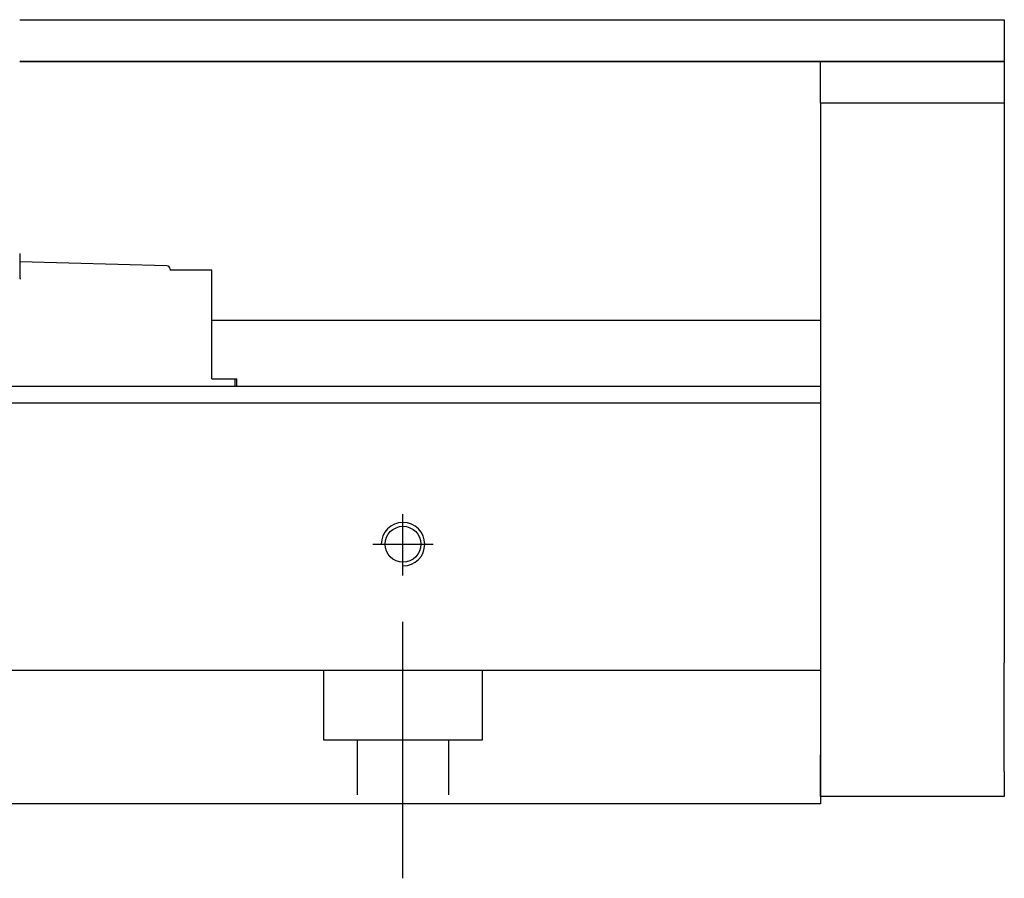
# Model space of a CAD drawing. Header units: millimetres. Extents: x -257 to 3135, y -1556 to 860.
# Tile 632 of 633: x 1371 to 1430, y -261 to -209. Entities that reach past the tile are written whole.
import ezdxf
from ezdxf.lldxf.tags import DXFTag

# ---------------------------------------------------------------- set-up
doc = ezdxf.new("R2010")
doc.units = ezdxf.units.MM
doc.layers.get('0').update_dxf_attribs({"linetype": 'CONTINUOUS'})
tags = doc.linetypes.add('DASHED', pattern=[25.72, 12.86, -12.86]).pattern_tags.tags
tags[6:7] = [DXFTag(74, 4), DXFTag(75, 0), DXFTag(340, '0'), DXFTag(46, 0.0), DXFTag(50, 0.0), DXFTag(44, 0.0), DXFTag(45, 0.0)]
tags[4:5] = [DXFTag(74, 4), DXFTag(75, 0), DXFTag(340, '0'), DXFTag(46, 0.0), DXFTag(50, 0.0), DXFTag(44, 0.0), DXFTag(45, 0.0)]

msp = doc.modelspace()

# ---------------------------------------------------------------- linework, layer by layer
at = {"linetype": 'Continuous'}
for p, q in [((1370.608, -209.138), (1429.556, -209.138)), ((1429.556, -209.138), (1429.556, -211.638)), ((1429.556, -211.638), (1370.608, -211.638)), ((1370.608, -211.641), (1429.556, -211.64)), ((1418.556, -211.64), (1429.556, -211.64)), ((1418.556, -214.14), (1418.556, -211.64)), ((1429.556, -211.638), (1429.556, -211.64)), ((1429.556, -211.64), (1429.556, -214.14)), ((1429.556, -214.14), (1418.556, -214.14)), ((1418.556, -214.14), (1418.556, -253.139)), ((1429.556, -214.14), (1429.556, -232.139)), ((1370.608, -223.139), (1370.608, -224.139)), ((1379.413, -223.869), (1370.608, -223.638)), ((1370.608, -224.139), (1370.608, -224.639)), ((1379.608, -224.069), (1379.608, -224.139)), ((1382.108, -224.139), (1379.608, -224.139)), ((1382.108, -226.339), (1382.108, -224.139)), ((1370.608, -224.638), (1370.67, -224.639)), ((1382.108, -229.639), (1382.108, -226.339)), ((1418.556, -227.139), (1382.108, -227.139)), ((1382.108, -230.639), (1382.108, -229.639)), ((1382.108, -230.639), (1383.493, -230.639)), ((1383.493, -230.639), (1383.608, -230.639)), ((1383.493, -230.639), (1383.493, -231.092)), ((1383.608, -231.092), (1383.608, -230.639)), ((1418.556, -231.092), (1347.668, -231.092)), ((1418.556, -232.092), (1347.412, -232.092)), ((1418.556, -232.092), (1418.556, -246.792)), ((1429.556, -238.639), (1429.556, -247.639)), ((1418.556, -246.792), (1418.556, -247.292)), ((1418.556, -247.292), (1418.556, -254.092)), ((1418.556, -255.639), (1418.556, -253.139)), ((1418.556, -254.092), (1418.556, -256.092)), ((1429.556, -254.139), (1429.556, -255.639)), ((1429.556, -255.639), (1418.556, -255.639)), ((1418.556, -256.092), (1341.258, -256.092))]:
    msp.add_line(p, q, dxfattribs=at)
at = {"linetype": 'DASHED'}
for p, q in [((1379.608, -224.139), (1379.608, -224.139)), ((1382.108, -224.139), (1382.108, -224.139)), ((1418.556, -231.092), (1418.556, -232.092))]:
    msp.add_line(p, q, dxfattribs=at)
at = {"ltscale": 0.5}
for p, q in [((1393.556, -242.406), (1393.556, -238.741)), ((1391.756, -240.541), (1395.356, -240.541)), ((1393.556, -260.541), (1393.556, -245.181))]:
    msp.add_line(p, q, dxfattribs=at)
at = {"linetype": 'DASHED', "ltscale": 0.3}
for p, q in [((1418.556, -248.092), (1268.556, -248.092)), ((1388.806, -248.092), (1388.806, -252.241)), ((1398.306, -252.241), (1398.306, -248.092)), ((1388.806, -252.241), (1398.306, -252.241)), ((1390.806, -252.241), (1390.806, -255.541)), ((1396.306, -255.541), (1396.306, -252.241))]:
    msp.add_line(p, q, dxfattribs=at)
at = {"linetype": 'Continuous'}
msp.add_circle((1393.556, -240.541), 1.075, dxfattribs=at)
msp.add_arc((1379.408, -224.069), 0.2, 0, 88.5, dxfattribs=at)
msp.add_arc((1393.556, -240.541), 1.3, 270, 180)
for points in [[(1429.556, -232.139), (1429.556, -232.139), (1429.556, -232.154), (1429.556, -232.214), (1429.556, -232.258), (1429.556, -232.376), (1429.556, -232.449), (1429.556, -232.621), (1429.556, -232.721), (1429.556, -232.943), (1429.556, -233.066), (1429.556, -233.332), (1429.556, -233.475), (1429.556, -233.778), (1429.556, -233.937), (1429.556, -234.268), (1429.556, -234.44), (1429.556, -234.789), (1429.556, -234.968), (1429.556, -235.327), (1429.556, -235.508), (1429.556, -235.866), (1429.556, -236.045), (1429.556, -236.393), (1429.556, -236.563), (1429.556, -236.891), (1429.556, -237.05), (1429.556, -237.348), (1429.556, -237.49), (1429.556, -237.752), (1429.556, -237.872), (1429.556, -238.09), (1429.556, -238.186), (1429.556, -238.353), (1429.556, -238.423), (1429.556, -238.531), (1429.556, -238.571), (1429.556, -238.625), (1429.556, -238.639), (1429.556, -238.639)], [(1429.556, -254.139), (1429.556, -254.139), (1429.556, -254.124), (1429.556, -254.064), (1429.556, -254.02), (1429.556, -253.902), (1429.556, -253.829), (1429.556, -253.657), (1429.556, -253.557), (1429.556, -253.335), (1429.556, -253.212), (1429.556, -252.946), (1429.556, -252.803), (1429.556, -252.5), (1429.556, -252.34), (1429.556, -252.01), (1429.556, -251.838), (1429.556, -251.489), (1429.556, -251.31), (1429.556, -250.951), (1429.556, -250.77), (1429.556, -250.412), (1429.556, -250.233), (1429.556, -249.885), (1429.556, -249.715), (1429.556, -249.387), (1429.556, -249.228), (1429.556, -248.93), (1429.556, -248.788), (1429.556, -248.526), (1429.556, -248.405), (1429.556, -248.188), (1429.556, -248.091), (1429.556, -247.925), (1429.556, -247.855), (1429.556, -247.747), (1429.556, -247.707), (1429.556, -247.653), (1429.556, -247.639), (1429.556, -247.639)]]:
    msp.add_open_spline(points, degree=3, knots=[0, 0, 0, 0, 0.052926, 0.052926, 0.105852, 0.105852, 0.158778, 0.158778, 0.211704, 0.211704, 0.26463, 0.26463, 0.317556, 0.317556, 0.370482, 0.370482, 0.423408, 0.423408, 0.476333, 0.476333, 0.529259, 0.529259, 0.582185, 0.582185, 0.635111, 0.635111, 0.688037, 0.688037, 0.740963, 0.740963, 0.793889, 0.793889, 0.846815, 0.846815, 0.899741, 0.899741, 0.949242, 0.949242, 1, 1, 1, 1], dxfattribs=at)

doc.saveas('drawing.dxf')
